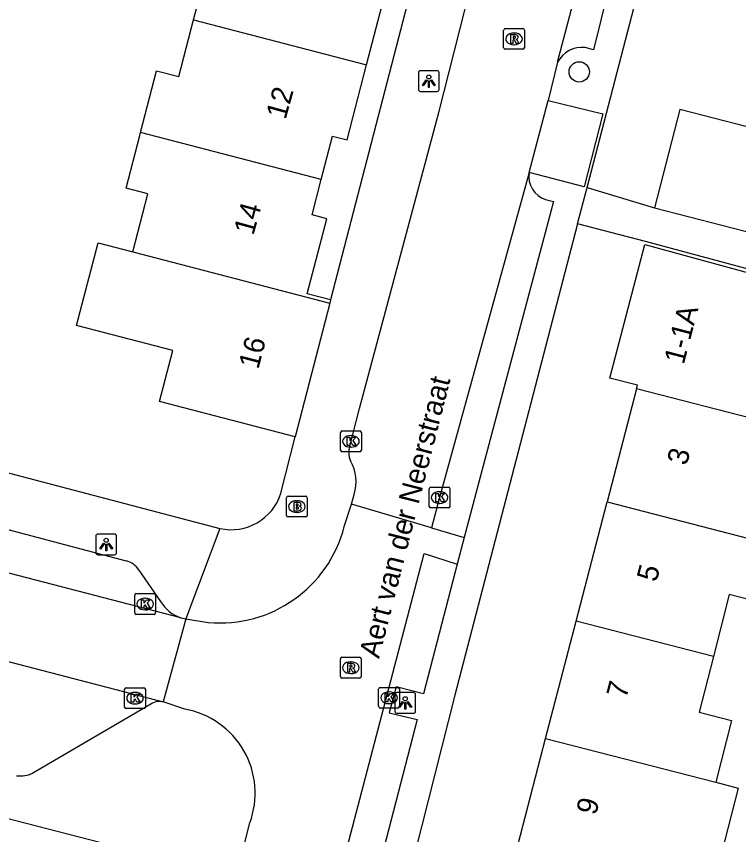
# Model space of a CAD drawing. Extents: x 163686 to 164493, y 382719 to 383870.
# Drawn here: x 164168.98 to 164203.76, y 383127.85 to 383167.24 of the extents above; entities that cross this region are included whole.
import ezdxf

# ---------------------------------------------------------------- set-up
doc = ezdxf.new("R2010")
doc.units = 0
for name, color, linetype in [('IMGEO_Boom', 7, 'Continuous'), ('IMGEO_Brandkraan', 7, 'Continuous'), ('IMGEO_Kolk', 7, 'Continuous'), ('IMGEO_Lichtpunt', 7, 'Continuous'), ('IMGEO_Openbare_ruimte_label', 7, 'Continuous'), ('IMGEO_Pand', 7, 'Continuous'), ('IMGEO_Pand_nummerreeks', 7, 'Continuous'), ('IMGEO_Rijbaan_lokaal_open', 7, 'Continuous'), ('IMGEO_Rioolput', 7, 'Continuous'), ('IMGEO_Voetpad_open', 7, 'Continuous')]:
    doc.layers.add(name, color=color, linetype=linetype)

msp = doc.modelspace()

# ---------------------------------------------------------------- linework, layer by layer
at = {"layer": 'IMGEO_Boom'}
msp.add_circle((164196.08, 383164.57), 0.489, dxfattribs=at)
at = {"layer": 'IMGEO_Brandkraan'}
for p, q in [((164181.984, 383143.218), (164181.984, 383144.07)), ((164182.059, 383144.144), (164182.911, 383144.144)), ((164182.472, 383143.924), (164182.497, 383143.924)), ((164182.985, 383144.07), (164182.985, 383143.218)), ((164182.911, 383143.144), (164182.059, 383143.144)), ((164182.495, 383143.364), (164182.47, 383143.364))]:
    msp.add_line(p, q, dxfattribs=at)
for points in [[(164181.984, 383143.218), (164181.984, 383144.07)], [(164182.059, 383144.144), (164182.911, 383144.144)], [(164182.985, 383144.07), (164182.985, 383143.218)], [(164182.332, 383143.844), (164182.332, 383143.444), (164182.545, 383143.444)], [(164182.563, 383143.844), (164182.332, 383143.844)], [(164182.511, 383143.763), (164182.457, 383143.763), (164182.457, 383143.687)], [(164182.457, 383143.687), (164182.51, 383143.687)], [(164182.519, 383143.611), (164182.457, 383143.611), (164182.457, 383143.53)], [(164182.457, 383143.53), (164182.519, 383143.53)], [(164182.911, 383143.144), (164182.059, 383143.144)]]:
    msp.add_lwpolyline(points, dxfattribs=at)
for centre, radius, start, end in [((164182.061, 383144.068), 0.0765, 91.552, 178.448), ((164182.061, 383144.068), 0.0765, 91.552, 178.448), ((164182.909, 383144.068), 0.0765, 1.552, 88.448), ((164182.909, 383144.068), 0.0765, 1.552, 88.448), ((164182.512, 383143.725), 0.0379, 267.8285, 90.9355), ((164182.52, 383143.57), 0.0404, 269.8759, 90.5077), ((164182.567, 383143.699), 0.145, 59.4692, 91.5367), ((164182.592, 383143.746), 0.0922, 285.5137, 58.1501), ((164182.597, 383143.554), 0.105, 301.3115, 78.989), ((164182.061, 383143.22), 0.0765, 181.552, 268.448), ((164182.061, 383143.22), 0.0765, 181.552, 268.448), ((164182.551, 383143.695), 0.251, 268.6676, 293.5347), ((164182.909, 383143.22), 0.0765, 271.552, 358.448), ((164182.909, 383143.22), 0.0765, 271.552, 358.448)]:
    msp.add_arc(centre, radius, start, end, dxfattribs=at)
for centre, major_axis, ratio, start_param, end_param in [((164182.471, 383143.644), (-0.387, 0.002), 0.722429, 4.712389, 7.853982), ((164182.496, 383143.644), (-0.39, 0.002), 0.717154, 1.570796, 4.712389)]:
    msp.add_ellipse(centre, major_axis=major_axis, ratio=ratio, start_param=start_param, end_param=end_param, dxfattribs=at)
at = {"layer": 'IMGEO_Kolk'}
for p, q in [((164184.588, 383146.355), (164184.588, 383147.207)), ((164184.663, 383147.281), (164185.515, 383147.281)), ((164185.076, 383147.061), (164185.101, 383147.061)), ((164185.589, 383147.207), (164185.589, 383146.355)), ((164185.515, 383146.281), (164184.663, 383146.281)), ((164185.099, 383146.501), (164185.074, 383146.501)), ((164188.856, 383143.648), (164188.856, 383144.5)), ((164188.931, 383144.574), (164189.783, 383144.574)), ((164189.344, 383144.354), (164189.369, 383144.354)), ((164189.857, 383144.5), (164189.857, 383143.648)), ((164189.783, 383143.574), (164188.931, 383143.574)), ((164189.367, 383143.794), (164189.342, 383143.794)), ((164174.678, 383138.523), (164174.678, 383139.375)), ((164174.753, 383139.449), (164175.605, 383139.449)), ((164175.166, 383139.229), (164175.191, 383139.229)), ((164175.679, 383139.375), (164175.679, 383138.523)), ((164175.605, 383138.449), (164174.753, 383138.449)), ((164175.189, 383138.669), (164175.164, 383138.669)), ((164174.188, 383133.992), (164174.188, 383134.844)), ((164174.263, 383134.918), (164175.115, 383134.918)), ((164175.189, 383134.844), (164175.189, 383133.992)), ((164186.422, 383134.011), (164186.422, 383134.863)), ((164186.497, 383134.937), (164187.349, 383134.937)), ((164187.423, 383134.863), (164187.423, 383134.011)), ((164174.676, 383134.698), (164174.701, 383134.698)), ((164186.91, 383134.717), (164186.935, 383134.717)), ((164174.699, 383134.138), (164174.674, 383134.138)), ((164186.933, 383134.157), (164186.908, 383134.157)), ((164175.115, 383133.918), (164174.263, 383133.918)), ((164187.349, 383133.937), (164186.497, 383133.937))]:
    msp.add_line(p, q, dxfattribs=at)
for points in [[(164184.588, 383146.355), (164184.588, 383147.207)], [(164184.663, 383147.281), (164185.515, 383147.281)], [(164185.589, 383147.207), (164185.589, 383146.355)], [(164184.909, 383146.981), (164185.032, 383146.981), (164185.032, 383146.83), (164185.162, 383146.981), (164185.326, 383146.981), (164185.18, 383146.83), (164185.333, 383146.581), (164185.181, 383146.581), (164185.096, 383146.745), (164185.032, 383146.678), (164185.032, 383146.581), (164184.909, 383146.581), (164184.909, 383146.981)], [(164185.515, 383146.281), (164184.663, 383146.281)], [(164188.856, 383143.648), (164188.856, 383144.5)], [(164188.931, 383144.574), (164189.783, 383144.574)], [(164189.857, 383144.5), (164189.857, 383143.648)], [(164189.177, 383144.274), (164189.3, 383144.274), (164189.3, 383144.123), (164189.43, 383144.274), (164189.594, 383144.274), (164189.448, 383144.123), (164189.601, 383143.874), (164189.449, 383143.874), (164189.364, 383144.038), (164189.3, 383143.971), (164189.3, 383143.874), (164189.177, 383143.874), (164189.177, 383144.274)], [(164189.783, 383143.574), (164188.931, 383143.574)], [(164174.678, 383138.523), (164174.678, 383139.375)], [(164174.753, 383139.449), (164175.605, 383139.449)], [(164175.679, 383139.375), (164175.679, 383138.523)], [(164174.999, 383139.149), (164175.122, 383139.149), (164175.122, 383138.998), (164175.252, 383139.149), (164175.416, 383139.149), (164175.27, 383138.998), (164175.423, 383138.749), (164175.271, 383138.749), (164175.186, 383138.913), (164175.122, 383138.846), (164175.122, 383138.749), (164174.999, 383138.749), (164174.999, 383139.149)], [(164175.605, 383138.449), (164174.753, 383138.449)], [(164174.188, 383133.992), (164174.188, 383134.844)], [(164174.263, 383134.918), (164175.115, 383134.918)], [(164175.189, 383134.844), (164175.189, 383133.992)], [(164186.422, 383134.011), (164186.422, 383134.863)], [(164186.497, 383134.937), (164187.349, 383134.937)], [(164187.423, 383134.863), (164187.423, 383134.011)], [(164174.509, 383134.618), (164174.632, 383134.618), (164174.632, 383134.467), (164174.762, 383134.618), (164174.926, 383134.618), (164174.78, 383134.467), (164174.933, 383134.218), (164174.781, 383134.218), (164174.696, 383134.382), (164174.632, 383134.315), (164174.632, 383134.218), (164174.509, 383134.218), (164174.509, 383134.618)], [(164186.743, 383134.637), (164186.866, 383134.637), (164186.866, 383134.486), (164186.996, 383134.637), (164187.16, 383134.637), (164187.014, 383134.486), (164187.167, 383134.237), (164187.015, 383134.237), (164186.93, 383134.401), (164186.866, 383134.334), (164186.866, 383134.237), (164186.743, 383134.237), (164186.743, 383134.637)], [(164175.115, 383133.918), (164174.263, 383133.918)], [(164187.349, 383133.937), (164186.497, 383133.937)]]:
    msp.add_lwpolyline(points, dxfattribs=at)
for centre, start, end in [((164184.665, 383147.205), 91.552, 178.448), ((164184.665, 383147.205), 91.552, 178.448), ((164185.513, 383147.205), 1.552, 88.448), ((164185.513, 383147.205), 1.552, 88.448), ((164184.665, 383146.357), 181.552, 268.448), ((164184.665, 383146.357), 181.552, 268.448), ((164185.513, 383146.357), 271.552, 358.448), ((164185.513, 383146.357), 271.552, 358.448), ((164188.933, 383144.498), 91.552, 178.448), ((164188.933, 383144.498), 91.552, 178.448), ((164189.781, 383144.498), 1.552, 88.448), ((164189.781, 383144.498), 1.552, 88.448), ((164188.933, 383143.65), 181.552, 268.448), ((164188.933, 383143.65), 181.552, 268.448), ((164189.781, 383143.65), 271.552, 358.448), ((164189.781, 383143.65), 271.552, 358.448), ((164174.755, 383139.373), 91.552, 178.448), ((164174.755, 383139.373), 91.552, 178.448), ((164175.603, 383139.373), 1.552, 88.448), ((164175.603, 383139.373), 1.552, 88.448), ((164174.755, 383138.525), 181.552, 268.448), ((164174.755, 383138.525), 181.552, 268.448), ((164175.603, 383138.525), 271.552, 358.448), ((164175.603, 383138.525), 271.552, 358.448), ((164174.265, 383134.842), 91.552, 178.448), ((164174.265, 383134.842), 91.552, 178.448), ((164175.113, 383134.842), 1.552, 88.448), ((164175.113, 383134.842), 1.552, 88.448), ((164186.499, 383134.861), 91.552, 178.448), ((164186.499, 383134.861), 91.552, 178.448), ((164187.347, 383134.861), 1.552, 88.448), ((164187.347, 383134.861), 1.552, 88.448), ((164174.265, 383133.994), 181.552, 268.448), ((164174.265, 383133.994), 181.552, 268.448), ((164175.113, 383133.994), 271.552, 358.448), ((164175.113, 383133.994), 271.552, 358.448), ((164186.499, 383134.013), 181.552, 268.448), ((164186.499, 383134.013), 181.552, 268.448), ((164187.347, 383134.013), 271.552, 358.448), ((164187.347, 383134.013), 271.552, 358.448)]:
    msp.add_arc(centre, 0.0765, start, end, dxfattribs=at)
for centre, major_axis, ratio, start_param, end_param in [((164185.075, 383146.781), (-0.387, 0.002), 0.722429, 4.712389, 7.853982), ((164185.1, 383146.781), (-0.39, 0.002), 0.717154, 1.570796, 4.712389), ((164189.343, 383144.074), (-0.387, 0.002), 0.722429, 4.712389, 7.853982), ((164189.368, 383144.074), (-0.39, 0.002), 0.717154, 1.570796, 4.712389), ((164175.165, 383138.949), (-0.387, 0.002), 0.722429, 4.712389, 7.853982), ((164175.19, 383138.949), (-0.39, 0.002), 0.717154, 1.570796, 4.712389), ((164174.675, 383134.418), (-0.387, 0.002), 0.722429, 4.712389, 7.853982), ((164174.7, 383134.418), (-0.39, 0.002), 0.717154, 1.570796, 4.712389), ((164186.909, 383134.437), (-0.387, 0.002), 0.722429, 4.712389, 7.853982), ((164186.934, 383134.437), (-0.39, 0.002), 0.717154, 1.570796, 4.712389)]:
    msp.add_ellipse(centre, major_axis=major_axis, ratio=ratio, start_param=start_param, end_param=end_param, dxfattribs=at)
at = {"layer": 'IMGEO_Lichtpunt'}
for p, q in [((164188.338, 383164.529), (164188.338, 383163.722)), ((164188.338, 383164.529), (164188.338, 383163.722)), ((164189.24, 383164.624), (164188.432, 383164.624)), ((164189.24, 383164.624), (164188.432, 383164.624)), ((164189.334, 383163.722), (164189.334, 383164.529)), ((164189.334, 383163.722), (164189.334, 383164.529)), ((164188.432, 383163.628), (164189.24, 383163.628)), ((164188.432, 383163.628), (164189.24, 383163.628)), ((164172.803, 383142.222), (164172.803, 383141.415)), ((164172.803, 383142.222), (164172.803, 383141.415)), ((164173.705, 383142.317), (164172.897, 383142.317)), ((164173.705, 383142.317), (164172.897, 383142.317)), ((164173.799, 383141.415), (164173.799, 383142.222)), ((164173.799, 383141.415), (164173.799, 383142.222)), ((164172.897, 383141.321), (164173.705, 383141.321)), ((164172.897, 383141.321), (164173.705, 383141.321)), ((164187.202, 383134.591), (164187.202, 383133.784)), ((164187.202, 383134.591), (164187.202, 383133.784)), ((164188.104, 383134.686), (164187.296, 383134.686)), ((164188.104, 383134.686), (164187.296, 383134.686)), ((164188.198, 383133.784), (164188.198, 383134.591)), ((164188.198, 383133.784), (164188.198, 383134.591)), ((164187.296, 383133.69), (164188.104, 383133.69)), ((164187.296, 383133.69), (164188.104, 383133.69))]:
    msp.add_line(p, q, dxfattribs=at)
for points in [[(164188.712, 383164.193), (164188.751, 383164.165), (164188.563, 383163.903), (164188.525, 383163.93), (164188.712, 383164.193)], [(164188.814, 383164.145), (164188.861, 383164.145), (164188.861, 383163.823), (164188.814, 383163.823), (164188.814, 383164.145)], [(164188.924, 383164.165), (164188.962, 383164.192), (164189.149, 383163.93), (164189.11, 383163.902), (164188.924, 383164.165)], [(164173.177, 383141.886), (164173.216, 383141.858), (164173.028, 383141.596), (164172.99, 383141.623), (164173.177, 383141.886)], [(164173.279, 383141.838), (164173.326, 383141.838), (164173.326, 383141.516), (164173.279, 383141.516), (164173.279, 383141.838)], [(164173.389, 383141.858), (164173.427, 383141.885), (164173.614, 383141.623), (164173.575, 383141.595), (164173.389, 383141.858)], [(164187.576, 383134.255), (164187.615, 383134.227), (164187.427, 383133.965), (164187.389, 383133.992), (164187.576, 383134.255)], [(164187.678, 383134.207), (164187.725, 383134.207), (164187.725, 383133.885), (164187.678, 383133.885), (164187.678, 383134.207)], [(164187.788, 383134.227), (164187.826, 383134.254), (164188.013, 383133.992), (164187.974, 383133.964), (164187.788, 383134.227)]]:
    msp.add_lwpolyline(points, dxfattribs=at)
for centre in [(164188.837, 383164.327), (164173.302, 383142.02), (164187.701, 383134.389)]:
    msp.add_circle(centre, 0.0994, dxfattribs=at)
for centre, start, end in [((164188.432, 383164.529), 90, 180), ((164188.432, 383164.529), 90, 180), ((164189.24, 383164.529), 0, 90), ((164189.24, 383164.529), 0, 90), ((164188.432, 383163.722), 180, 270), ((164188.432, 383163.722), 180, 270), ((164189.24, 383163.722), 270, 0), ((164189.24, 383163.722), 270, 360), ((164172.897, 383142.222), 90, 180), ((164172.897, 383142.222), 90, 180), ((164173.705, 383142.222), 0, 90), ((164173.705, 383142.222), 0, 90), ((164172.897, 383141.415), 180, 270), ((164172.897, 383141.415), 180, 270), ((164173.705, 383141.415), 270, 0), ((164173.705, 383141.415), 270, 360), ((164187.296, 383134.591), 90, 180), ((164187.296, 383134.591), 90, 180), ((164188.104, 383134.591), 0, 90), ((164188.104, 383134.591), 0, 90), ((164187.296, 383133.784), 180, 270), ((164187.296, 383133.784), 180, 270), ((164188.104, 383133.784), 270, 0), ((164188.104, 383133.784), 270, 360)]:
    msp.add_arc(centre, 0.0946, start, end, dxfattribs=at)
at = {"layer": 'IMGEO_Pand'}
for points in [[(164177.507, 383167.068), (164178.03, 383169.079), (164177.044, 383169.336), (164177.995, 383172.992)], [(164185.839, 383164.904), (164186.844, 383168.785), (164186.138, 383168.968), (164186.601, 383170.759)], [(164174.956, 383161.653), (164175.727, 383164.619), (164176.798, 383164.341), (164177.507, 383167.068)], [(164177.507, 383167.068), (164185.839, 383164.904)], [(164183.658, 383159.39), (164184.197, 383161.475), (164184.903, 383161.292), (164185.839, 383164.904)], [(164206.195, 383156.362), (164207.412, 383161.092), (164200.923, 383162.761), (164199.706, 383158.03)], [(164174.58, 383155.903), (164175.305, 383158.691), (164174.256, 383158.963), (164174.916, 383161.499), (164174.956, 383161.653)], [(164183.658, 383159.39), (164174.956, 383161.653)], [(164184.107, 383153.593), (164182.985, 383153.885), (164183.921, 383157.497), (164183.215, 383157.68), (164183.658, 383159.39)], [(164199.706, 383158.03), (164206.195, 383156.362)], [(164182.395, 383147.001), (164175.872, 383148.696), (164176.511, 383151.151), (164171.876, 383152.355), (164172.911, 383156.337), (164174.58, 383155.903)], [(164198.835, 383149.317), (164198.878, 383149.481), (164197.561, 383149.823), (164199.233, 383156.258), (164208.407, 383153.751), (164206.73, 383147.284)], [(164174.58, 383155.903), (164184.067, 383153.438)], [(164184.067, 383153.438), (164182.395, 383147.001)], [(164184.107, 383153.593), (164184.067, 383153.438)], [(164198.835, 383149.317), (164197.42, 383143.865)], [(164206.73, 383147.284), (164205.414, 383147.623), (164204.95, 383147.742), (164198.835, 383149.317)], [(164195.93, 383138.13), (164197.42, 383143.865)], [(164197.42, 383143.865), (164205.555, 383141.773)], [(164205.555, 383141.773), (164204.852, 383139.007), (164203.302, 383139.402), (164202.546, 383136.429)], [(164194.461, 383132.474), (164195.93, 383138.13)], [(164202.546, 383136.429), (164195.93, 383138.13)], [(164202.546, 383136.429), (164201.862, 383133.742), (164203.412, 383133.347), (164202.654, 383130.367)], [(164193.013, 383126.897), (164194.461, 383132.474)], [(164194.461, 383132.474), (164202.654, 383130.367)], [(164202.654, 383130.367), (164203.732, 383130.09), (164202.297, 383124.51), (164199.676, 383125.184)]]:
    msp.add_lwpolyline(points, dxfattribs=at)
at = {"layer": 'IMGEO_Rijbaan_lokaal_open'}
for points in [[(164185.032, 383146.554), (164185.499, 383148.358), (164189.313, 383162.614), (164194.358, 383182.464), (164195.791, 383188.078), (164195.962, 383188.713)], [(164195.035, 383165.03), (164200.503, 383185.752)], [(164176.893, 383138.284), (164107.356, 383156.336), (164055.386, 383169.723)], [(164195.035, 383165.03), (164194.577, 383163.198)], [(164193.665, 383159.724), (164194.577, 383163.198)], [(164193.665, 383159.724), (164189.357, 383144.074), (164188.959, 383142.625)], [(164185.117, 383143.761), (164185.239, 383144.22)], [(164184.767, 383142.677), (164185.117, 383143.761)], [(164188.959, 383142.625), (164185.117, 383143.761)], [(164188.959, 383142.625), (164190.534, 383142.159)], [(164190.534, 383142.159), (164190.203, 383140.877)], [(164184.638, 383126.187), (164188.616, 383141.38), (164190.203, 383140.877)], [(164158.955, 383138.686), (164176.052, 383134.239)], [(164177.133, 383138.238), (164176.052, 383134.239)], [(164176.893, 383138.284), (164177.133, 383138.238)], [(164177.133, 383138.238), (164178.213, 383138.063)], [(164177.085, 383133.894), (164176.052, 383134.239)], [(164179.925, 383127.281), (164180.219, 383128.415)]]:
    msp.add_lwpolyline(points, dxfattribs=at)
for centre, radius, start, end in [((164185.967, 383146.241), 0.986, 161.498, 203.6704), ((164183.313, 383144.834), 2.022, 342.3085, 29.9848), ((164178.777, 383144.224), 6.187, 264.7716, 345.5193), ((164176.358, 383129.842), 4.117, 339.7177, 79.8216)]:
    msp.add_arc(centre, radius, start, end, dxfattribs=at)
at = {"layer": 'IMGEO_Rioolput'}
for p, q in [((164192.441, 383165.73), (164192.441, 383166.582)), ((164192.516, 383166.656), (164193.368, 383166.656)), ((164192.929, 383166.436), (164192.954, 383166.436)), ((164193.442, 383166.582), (164193.442, 383165.73)), ((164193.368, 383165.656), (164192.516, 383165.656)), ((164192.952, 383165.876), (164192.927, 383165.876)), ((164184.578, 383135.458), (164184.578, 383136.31)), ((164184.653, 383136.384), (164185.505, 383136.384)), ((164185.066, 383136.164), (164185.091, 383136.164)), ((164185.579, 383136.31), (164185.579, 383135.458)), ((164185.505, 383135.384), (164184.653, 383135.384)), ((164185.089, 383135.604), (164185.064, 383135.604))]:
    msp.add_line(p, q, dxfattribs=at)
for points in [[(164192.441, 383165.73), (164192.441, 383166.582)], [(164192.516, 383166.656), (164193.368, 383166.656)], [(164193.442, 383166.582), (164193.442, 383165.73)], [(164193.03, 383166.354), (164192.778, 383166.356), (164192.778, 383165.956)], [(164192.778, 383165.956), (164192.902, 383165.956), (164192.902, 383166.118), (164192.913, 383166.118)], [(164192.956, 383166.275), (164192.902, 383166.275), (164192.902, 383166.194)], [(164192.902, 383166.194), (164192.954, 383166.194)], [(164192.96, 383166.089), (164193.031, 383165.956), (164193.171, 383165.956), (164193.106, 383166.082)], [(164193.368, 383165.656), (164192.516, 383165.656)], [(164184.578, 383135.458), (164184.578, 383136.31)], [(164184.653, 383136.384), (164185.505, 383136.384)], [(164185.167, 383136.082), (164184.915, 383136.084), (164184.915, 383135.684)], [(164185.579, 383136.31), (164185.579, 383135.458)], [(164184.915, 383135.684), (164185.039, 383135.684), (164185.039, 383135.846), (164185.05, 383135.846)], [(164185.093, 383136.003), (164185.039, 383136.003), (164185.039, 383135.922)], [(164185.039, 383135.922), (164185.091, 383135.922)], [(164185.097, 383135.817), (164185.168, 383135.684), (164185.308, 383135.684), (164185.243, 383135.81)], [(164185.505, 383135.384), (164184.653, 383135.384)]]:
    msp.add_lwpolyline(points, dxfattribs=at)
for centre, radius, start, end in [((164192.518, 383166.58), 0.0765, 91.552, 178.448), ((164192.518, 383166.58), 0.0765, 91.552, 178.448), ((164193.366, 383166.58), 0.0765, 1.552, 88.448), ((164193.366, 383166.58), 0.0765, 1.552, 88.448), ((164192.912, 383166.065), 0.0533, 26.0293, 88.6989), ((164192.938, 383166.383), 0.19, 274.7715, 282.9687), ((164192.962, 383166.179), 0.0964, 77.0061, 93.1865), ((164192.976, 383166.236), 0.0378, 276.6634, 79.6772), ((164193.029, 383166.244), 0.109, 350.3612, 89.416), ((164193.027, 383166.244), 0.112, 277.5842, 350.9817), ((164193.011, 383166.029), 0.108, 29.5134, 73.7905), ((164192.518, 383165.732), 0.0765, 181.552, 268.448), ((164192.518, 383165.732), 0.0765, 181.552, 268.448), ((164193.366, 383165.732), 0.0765, 271.552, 358.448), ((164193.366, 383165.732), 0.0765, 271.552, 358.448), ((164184.655, 383136.308), 0.0765, 91.552, 178.448), ((164184.655, 383136.308), 0.0765, 91.552, 178.448), ((164185.166, 383135.972), 0.109, 350.3612, 89.416), ((164185.503, 383136.308), 0.0765, 1.552, 88.448), ((164185.503, 383136.308), 0.0765, 1.552, 88.448), ((164185.049, 383135.793), 0.0533, 26.0293, 88.6989), ((164185.075, 383136.111), 0.19, 274.7715, 282.9687), ((164185.099, 383135.907), 0.0964, 77.0061, 93.1865), ((164185.113, 383135.964), 0.0378, 276.6634, 79.6772), ((164185.164, 383135.972), 0.112, 277.5842, 350.9817), ((164185.148, 383135.757), 0.108, 29.5134, 73.7905), ((164184.655, 383135.46), 0.0765, 181.552, 268.448), ((164184.655, 383135.46), 0.0765, 181.552, 268.448), ((164185.503, 383135.46), 0.0765, 271.552, 358.448), ((164185.503, 383135.46), 0.0765, 271.552, 358.448)]:
    msp.add_arc(centre, radius, start, end, dxfattribs=at)
for centre, major_axis, ratio, start_param, end_param in [((164192.928, 383166.156), (-0.387, 0.002), 0.722429, 4.712389, 7.853982), ((164192.953, 383166.156), (-0.39, 0.002), 0.717154, 1.570796, 4.712389), ((164185.065, 383135.884), (-0.387, 0.002), 0.722429, 4.712389, 7.853982), ((164185.09, 383135.884), (-0.39, 0.002), 0.717154, 1.570796, 4.712389)]:
    msp.add_ellipse(centre, major_axis=major_axis, ratio=ratio, start_param=start_param, end_param=end_param, dxfattribs=at)
at = {"layer": 'IMGEO_Voetpad_open'}
for points in [[(164192.826, 383187.181), (164184.107, 383153.593)], [(164196.458, 383158.996), (164202.633, 383182.709)], [(164199.351, 383177.21), (164199.612, 383177.131), (164196.765, 383165.629), (164196.365, 383165.743)], [(164194.577, 383163.198), (164197.219, 383162.544), (164196.317, 383159.038), (164193.665, 383159.724)], [(164196.004, 383157.255), (164196.458, 383158.996)], [(164196.458, 383158.996), (164199.706, 383158.03)], [(164194.463, 383158.425), (164194.849, 383158.324), (164191.595, 383146.154), (164190.534, 383142.159)], [(164196.004, 383157.255), (164190.094, 383134.558), (164181.769, 383101.734)], [(164216.694, 383151.712), (164199.271, 383156.404), (164196.004, 383157.255)], [(164160.047, 383147.491), (164160.268, 383147.434), (164163.748, 383146.536), (164178.77, 383142.588)], [(164181.718, 383144.288), (164182.395, 383147.001)], [(164164.014, 383143.739), (164174.26, 383141.034)], [(164178.77, 383142.588), (164177.133, 383138.238)], [(164190.203, 383140.877), (164188.588, 383134.63), (164187.272, 383134.967), (164186.93, 383133.713), (164188.276, 383133.387), (164182.993, 383113.017), (164181.165, 383106.231)], [(164174.881, 383140.58), (164175.924, 383139.072)], [(164152.776, 383139.237), (164153.975, 383138.872), (164154.315, 383132.306), (164176.537, 383126.569)], [(164175.376, 383134.085), (164169.773, 383130.81)]]:
    msp.add_lwpolyline(points, dxfattribs=at)
for centre, radius, start, end in [((164196.224, 383164.408), 1.342, 83.9838, 152.4068), ((164194.831, 383159.545), 1.179, 171.2936, 251.8327), ((164179.316, 383145.046), 2.518, 257.4677, 342.4732), ((164173.965, 383139.978), 1.096, 33.2877, 74.3728), ((164177.549, 383140.081), 1.913, 211.8285, 249.9348), ((164175.879, 383133.438), 0.82, 77.8179, 127.8493), ((164169.173, 383132.03), 1.359, 261.6477, 296.1794)]:
    msp.add_arc(centre, radius, start, end, dxfattribs=at)

# ---------------------------------------------------------------- texts
at = {"layer": 'IMGEO_Openbare_ruimte_label'}
msp.add_text('Aert van der Neerstraat', height=1, rotation=75.6442, dxfattribs=at).set_placement((164186.438, 383136.292))
at = {"layer": 'IMGEO_Pand_nummerreeks'}
for s, rotation, p in [('12', 74.4785, (164181.939, 383162.241)), ('14', 74.4785, (164180.389, 383156.666)), ('1-1A', 75.4356, (164201.113, 383150.449)), ('16', 75.4414, (164180.627, 383150.219)), ('3', 75.4414, (164201.254, 383145.584)), ('5', 75.4424, (164199.797, 383139.973)), ('7', 75.4424, (164198.34, 383134.361)), ('9', 75.4414, (164196.883, 383128.75))]:
    msp.add_text(s, height=1, rotation=rotation, dxfattribs=at).set_placement(p)

doc.saveas('drawing.dxf')
